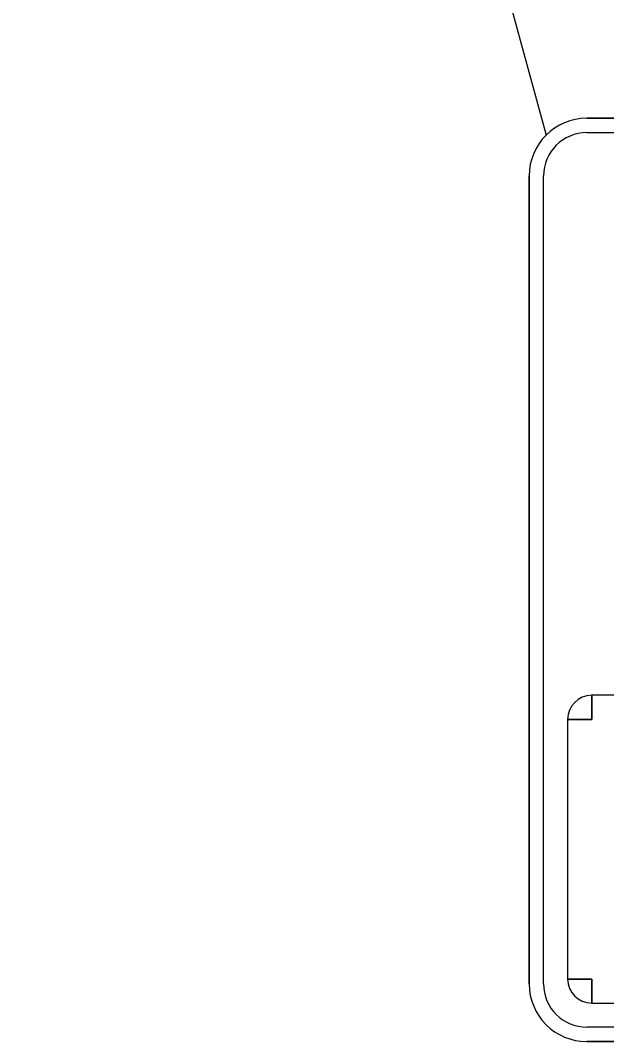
# Model space of a CAD drawing. Extents: x 99958 to 100136, y 99935 to 100013.
# Drawn here: x 100044.5274 to 100044.6989, y 99973.4345 to 99973.733 of the extents above; entities that cross this region are included whole.
import ezdxf

# ---------------------------------------------------------------- set-up
doc = ezdxf.new("R2010")
doc.units = 0
for name, color, linetype in [('RD_ED_ShoulderPavedEdge', 7, 'Continuous'), ('RD_MK_LineEdgeWhite', 7, 'Continuous'), ('TR_SN_ConstructionSigns', 7, 'Continuous'), ('TR_WZ_WorkZoneDetails', 7, 'Continuous')]:
    doc.layers.add(name, color=color, linetype=linetype)

msp = doc.modelspace()

# ---------------------------------------------------------------- linework, layer by layer
at = {"layer": 'RD_ED_ShoulderPavedEdge'}
msp.add_arc((100044.63194, 99973.67245), 0.4, 90, 180, dxfattribs=at)
at = {"layer": 'RD_MK_LineEdgeWhite'}
msp.add_arc((100044.92185, 99973.53192), 0.86145, 92.65548, 170.6116, dxfattribs=at)
at = {"layer": 'TR_SN_ConstructionSigns'}
for p, q in [((100044.99688, 99973.70445), (100044.69313, 99973.70445)), ((100044.99688, 99973.70445), (100044.69313, 99973.70445)), ((100044.69313, 99973.70445), (100044.99688, 99973.70445)), ((100044.69313, 99973.70023), (100044.99688, 99973.70023)), ((100044.67625, 99973.68758), (100044.67625, 99973.45133)), ((100044.67625, 99973.68758), (100044.67625, 99973.45133)), ((100044.67625, 99973.45133), (100044.67625, 99973.68758)), ((100044.68047, 99973.45133), (100044.68047, 99973.68758)), ((100044.69454, 99973.52867), (100044.69454, 99973.5357)), ((100044.99547, 99973.5357), (100044.69454, 99973.5357)), ((100044.69454, 99973.5357), (100044.69454, 99973.52867)), ((100044.6875, 99973.52867), (100044.69454, 99973.52867)), ((100044.69454, 99973.52867), (100044.6875, 99973.52867)), ((100044.6875, 99973.52867), (100044.6875, 99973.45273)), ((100044.69454, 99973.45273), (100044.6875, 99973.45273)), ((100044.6875, 99973.45273), (100044.69454, 99973.45273)), ((100044.69454, 99973.4457), (100044.69454, 99973.45273)), ((100044.69454, 99973.45273), (100044.69454, 99973.4457)), ((100044.69454, 99973.4457), (100044.99547, 99973.4457)), ((100044.99688, 99973.43867), (100044.69313, 99973.43867)), ((100044.69313, 99973.43445), (100044.99688, 99973.43445)), ((100044.69313, 99973.43445), (100044.99688, 99973.43445)), ((100044.99688, 99973.43445), (100044.69313, 99973.43445))]:
    msp.add_line(p, q, dxfattribs=at)
for centre, radius, start, end in [((100044.69313, 99973.68758), 0.01688, 90, 180), ((100044.69313, 99973.68758), 0.01688, 90, 180), ((100044.69313, 99973.68758), 0.01688, 90, 180), ((100044.69313, 99973.68758), 0.01266, 90, 180), ((100044.69454, 99973.52867), 0.00703, 90, 180), ((100044.69454, 99973.45273), 0.00703, 180, 270), ((100044.69313, 99973.45133), 0.01688, 180, 270), ((100044.69313, 99973.45133), 0.01688, 180, 270), ((100044.69313, 99973.45133), 0.01688, 180, 270), ((100044.69313, 99973.45133), 0.01266, 180, 270)]:
    msp.add_arc(centre, radius, start, end, dxfattribs=at)
at = {"layer": 'TR_WZ_WorkZoneDetails'}
msp.add_line((100044.645, 99973.83245), (100044.6812, 99973.69951), dxfattribs=at)

doc.saveas('drawing.dxf')
